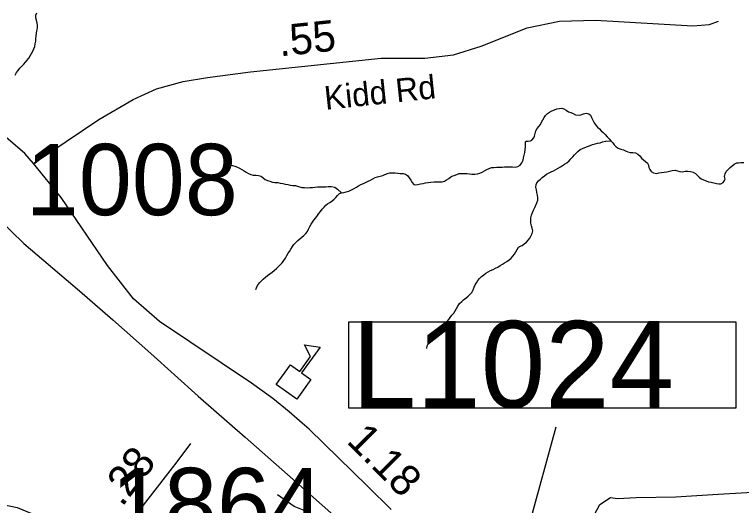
# Model space of a CAD drawing. Extents: x 1662474 to 1856135, y 779280 to 917889.
# Drawn here: x 1700764 to 1703701, y 859687 to 861669 of the extents above; entities that cross this region are included whole.
import ezdxf

# ---------------------------------------------------------------- set-up
doc = ezdxf.new("R2010")
doc.units = 0
for name, color, linetype in [('Cogo Default Point CELL', 7, 'Continuous'), ('Exist Cultural Educational Facility High CELL', 7, 'Continuous'), ('Exist Hydrographic Creek Single Shore', 7, 'Continuous'), ('Exist Railroad Mainline', 7, 'Continuous'), ('Exist Road Non-System Type 51', 7, 'Continuous'), ('Exist Road Primary Interstate Structure Cantilever Sign Number Label', 7, 'Continuous'), ('Exist Road Secondary Mileage Tenths English Label', 7, 'Continuous'), ('Exist Road Secondary Type 51 Attributed', 7, 'Continuous'), ('Exist Road Secondary Type 51 Label', 7, 'Continuous'), ('Prop DGN Element Guardrail', 7, 'Continuous')]:
    doc.layers.add(name, color=color, linetype=linetype)

msp = doc.modelspace()

# ---------------------------------------------------------------- linework, layer by layer
at = {"layer": 'Exist Cultural Educational Facility High CELL'}
msp.add_lwpolyline([(1701821.9, 860174.5), (1701879, 860254), (1701916.4, 860227.2), (1701960.2, 860288.2), (1701936.1, 860335.3), (1701999.2, 860326), (1701924.2, 860221.6), (1701961.6, 860194.7), (1701904.5, 860115.2)], close=True, dxfattribs=at)
at = {"layer": 'Exist Hydrographic Creek Single Shore'}
for points in [[(1700766.8, 861424.9), (1700772.9, 861434.4), (1700778.9, 861442.8), (1700786.2, 861452.5), (1700794.4, 861460.4), (1700801.8, 861468.5), (1700809, 861476.9), (1700815.9, 861484.6), (1700822.4, 861493.4), (1700828, 861502.4), (1700833.5, 861511.6), (1700838.8, 861521), (1700842.6, 861530.4), (1700846, 861540.2), (1700848.1, 861550.7), (1700849.8, 861561.4), (1700850.2, 861571.1), (1700851.2, 861582.4), (1700852.6, 861593.2), (1700854.8, 861603.9), (1700856.9, 861614.4), (1700857.4, 861625.5), (1700855.8, 861634.9), (1700853.1, 861646.2), (1700850.2, 861655.9), (1700849.8, 861666.4), (1700853.9, 861675.6)], [(1702084.9, 860949.4), (1702095.4, 860950.7), (1702104.8, 860952.6), (1702114.5, 860955.9), (1702125.8, 860960.7), (1702136.2, 860966.2), (1702145.5, 860972.5), (1702154.1, 860977.8), (1702163.9, 860982.8), (1702173.8, 860986.9), (1702183, 860990.9), (1702193, 860995.6), (1702202.9, 861000.1), (1702211.9, 861005.6), (1702221, 861010.3), (1702231.5, 861013.9), (1702241.2, 861016.1), (1702251.8, 861019.2), (1702260.9, 861022.9), (1702270.6, 861026.8), (1702280.9, 861029.4), (1702292.1, 861030.2), (1702301.9, 861029.2), (1702312.6, 861027.9), (1702322.9, 861027.1), (1702333.9, 861026.6), (1702343.4, 861024.8), (1702352.2, 861018.4), (1702359.1, 861009.8), (1702365.1, 861000.3), (1702370.4, 860990.6), (1702377.2, 860982.4), (1702382.8, 860980.9), (1702393.8, 860982.8), (1702404, 860984.8), (1702415, 860986.9), (1702425.2, 860988.8), (1702435.5, 860990.1), (1702447, 860991.9), (1702459.4, 860993.5), (1702470.4, 860993.5), (1702481.6, 860993.5), (1702492.1, 860993.8), (1702501.1, 860995.6), (1702510.2, 861001.4), (1702518.4, 861007.1), (1702526.8, 861013.9), (1702530.8, 861015.8), (1702540.8, 861019.5), (1702550.9, 861023.7), (1702561.1, 861026.6), (1702571.1, 861027.1), (1702581.6, 861027.4), (1702592.4, 861027.4), (1702602.6, 861026.3), (1702612.4, 861024.8), (1702623.9, 861024.8), (1702634.4, 861026.1), (1702644.9, 861028.9), (1702654.1, 861032.9), (1702663.8, 861038.1), (1702672.1, 861043.1), (1702681.4, 861047.6), (1702691.9, 861050.7), (1702702.4, 861052), (1702713.6, 861052.2), (1702723.4, 861052.2), (1702733.9, 861052.8), (1702744.4, 861053.9), (1702755.1, 861054.6), (1702766.1, 861054.1), (1702776.4, 861053.9), (1702787.1, 861053.3), (1702797.6, 861055.2), (1702807.6, 861060.9), (1702814.4, 861070.4), (1702818.9, 861080.4), (1702821, 861090.9), (1702822.9, 861101.4), (1702825.5, 861112.1), (1702827.5, 861123.4), (1702828.9, 861133.4), (1702829.4, 861144.7), (1702829.4, 861155.4), (1702831.5, 861157.5), (1702839.4, 861158.1), (1702849.6, 861159.6), (1702854.6, 861162.2), (1702862.2, 861170.6), (1702865.6, 861178), (1702868.2, 861188.5), (1702871.1, 861199), (1702876.6, 861208.7), (1702883.2, 861216.6), (1702888.8, 861225.5), (1702893.4, 861234.7), (1702898.4, 861244.1), (1702903.6, 861253.1), (1702910, 861261.4), (1702917.6, 861268.8)], [(1702917.6, 861268.8), (1702926.2, 861275.4), (1702935.6, 861280.6), (1702945.4, 861284.6), (1702955.1, 861287.9), (1702965.6, 861290.1), (1702975.9, 861290.6), (1702984, 861288.8), (1702993.1, 861283.2), (1703001.9, 861276.7), (1703011.8, 861273), (1703020.8, 861268.8), (1703031.5, 861264.3), (1703043, 861262.2), (1703053, 861264.6), (1703063.2, 861268.2), (1703074.5, 861271.4), (1703084.2, 861267.8), (1703091.9, 861262.2), (1703096, 861253.3), (1703101.5, 861243.1), (1703106.8, 861231.8), (1703112.4, 861221.8), (1703119.6, 861214.5), (1703127.5, 861206.9), (1703134.9, 861199.8), (1703143, 861192.2), (1703150.4, 861184.8), (1703159.2, 861175.6), (1703166.6, 861167.2), (1703173.8, 861159.4)], [(1703033, 861109.5), (1703041.5, 861117.1), (1703050.1, 861123.9), (1703058.8, 861128.6), (1703068.8, 861132.3), (1703079, 861136.2), (1703089.5, 861139.9), (1703100, 861143.6), (1703110.2, 861147.3), (1703119.9, 861149.9), (1703130.1, 861151.5), (1703140.6, 861154.9), (1703151.6, 861158.1), (1703153.2, 861158.1), (1703173.8, 861159.4)], [(1703173.8, 861159.4), (1703181.1, 861150.9), (1703187.6, 861143.1), (1703195, 861134.9), (1703203.1, 861129.4), (1703213.9, 861125.2), (1703225.1, 861122.1), (1703234.9, 861117.9), (1703242, 861114.5), (1703252, 861112.6), (1703262.4, 861112.1), (1703273.5, 861110.6), (1703282.6, 861105), (1703290.8, 861097.9), (1703297.6, 861089.3), (1703305, 861081.9), (1703314.1, 861076.2), (1703321.8, 861068.6), (1703325.4, 861061.2), (1703327.8, 861050.7), (1703330.9, 861043.4), (1703337.2, 861035.2), (1703346.1, 861029.2), (1703357.5, 861027.6), (1703367.6, 861029.4), (1703378.1, 861031.6), (1703389, 861032.9), (1703399.4, 861033.9), (1703411.2, 861036), (1703422, 861038.6), (1703434.1, 861040.2), (1703442.8, 861038.4), (1703452.8, 861035.2), (1703463, 861034.4), (1703473.8, 861037.1), (1703485, 861037.1), (1703496, 861035.2), (1703506.2, 861032.3), (1703516, 861027.4), (1703522.2, 861020.8), (1703530.6, 861012.6), (1703538.5, 861006.1), (1703548.2, 861001.1), (1703558.2, 860997.2), (1703568.2, 860993.8), (1703578.8, 860991.6), (1703589.5, 860989.8), (1703600, 860987.4), (1703609.9, 860984.8), (1703618.6, 860985.1), (1703627.2, 860991.1), (1703633.5, 860998.8), (1703634.9, 861003.8), (1703633.2, 861015), (1703635.1, 861025.5), (1703640.1, 861034.9), (1703647.5, 861043.9), (1703655.4, 861050.9), (1703663.8, 861058.1), (1703672.4, 861064.4), (1703682.4, 861069.9), (1703689.5, 861070.6), (1703698.9, 861070.9), (1703710.5, 861071.7)], [(1701610.2, 861101.6), (1701615.9, 861086.7), (1701618.8, 861075.6), (1701623.1, 861066.4), (1701632.9, 861061.2), (1701644.8, 861059.1), (1701654.6, 861057), (1701664.9, 861053.1), (1701673.9, 861048.9), (1701683, 861043.6), (1701691.9, 861037.6), (1701700.4, 861032.1), (1701709.2, 861027.4), (1701719, 861022.6), (1701729, 861020.2), (1701740.2, 861020.2), (1701750.2, 861019.2), (1701761.2, 861016.1), (1701768.6, 861009.2), (1701777, 861002.9), (1701786.1, 860999), (1701796.4, 860995.9), (1701806.6, 860991.9), (1701816.6, 860990.3), (1701827.6, 860990.1), (1701837.9, 860988.5), (1701848.1, 860987.2), (1701858.1, 860984.6), (1701868.2, 860982.4), (1701878.2, 860980.1), (1701888.8, 860978), (1701899, 860978), (1701911.9, 860975.1), (1701925.5, 860970.6), (1701936.2, 860970.1), (1701946.2, 860969.6), (1701958, 860970.4), (1701968, 860971.2), (1701978, 860971.9), (1701988.5, 860973), (1701999, 860973.2), (1702010.5, 860973.2), (1702022.1, 860973.6), (1702032.1, 860974.1), (1702043.6, 860974.6), (1702058.4, 860971.7), (1702069.4, 860964.1), (1702084.9, 860949.4)], [(1702430.8, 860320.6), (1702431.8, 860330.6), (1702435.5, 860339.8), (1702441.5, 860349.4), (1702448.4, 860357.3), (1702455.9, 860365.7), (1702463.2, 860374.1), (1702470.9, 860381.4), (1702478.2, 860388), (1702486.4, 860395.4), (1702493.2, 860401.9), (1702500.2, 860410.1), (1702506.9, 860420.3), (1702512.6, 860429.5), (1702518.9, 860437.1), (1702524.4, 860445.8), (1702531.5, 860454.7), (1702538.6, 860463.6), (1702544.1, 860472.5), (1702549.4, 860482), (1702555.1, 860491.9), (1702562.5, 860501.9), (1702571.1, 860509.8), (1702578.8, 860516.9), (1702588.5, 860525), (1702596.9, 860531.6), (1702604.2, 860538.1), (1702611.5, 860546.8), (1702617.1, 860557.1), (1702621.8, 860567.8), (1702625.5, 860577), (1702630.2, 860585.9), (1702635.8, 860595.1), (1702642.8, 860602.7), (1702651.5, 860610.8), (1702660.4, 860618.4), (1702669.2, 860624.8), (1702678.2, 860629.8), (1702687.9, 860635.2), (1702697.9, 860639.4), (1702707.6, 860644.4), (1702717.1, 860649.4), (1702726.8, 860655.2), (1702736.2, 860660.4), (1702744.4, 860665.7), (1702753.8, 860672), (1702763.2, 860678.3), (1702770.9, 860685.1), (1702777.4, 860692.8), (1702784.8, 860701.9), (1702790, 860711.1), (1702795.2, 860720.2), (1702801.2, 860729.4), (1702805.2, 860732.4), (1702814.8, 860736.6), (1702823.9, 860742.6), (1702832.2, 860750.4), (1702839.9, 860758.1), (1702845.9, 860766.5), (1702850.9, 860774.6), (1702856.4, 860785.1), (1702857.8, 860795.9), (1702856.1, 860806.6), (1702852.5, 860816.3), (1702850.1, 860826.6), (1702849.9, 860837.3), (1702850.6, 860848.6), (1702852.8, 860859.4), (1702856.8, 860869.9), (1702861.4, 860879.1), (1702865.9, 860889.8), (1702870.1, 860899.8), (1702874.2, 860909), (1702878.5, 860919.2), (1702878.8, 860929.2), (1702877.1, 860939.9), (1702874.8, 860951), (1702872.8, 860960.9), (1702870.9, 860971.7), (1702871.4, 860982.4), (1702874.2, 860989), (1702881.6, 860996.9), (1702888.8, 861004.5), (1702896.4, 861010.8), (1702905.2, 861018.2), (1702913.9, 861023.9), (1702924.1, 861029.4), (1702932.8, 861034.2), (1702942.2, 861038.4), (1702952, 861043.6), (1702961.4, 861049.1), (1702969.8, 861054.4), (1702978.8, 861059.9), (1702986.6, 861064.4), (1702996.2, 861070.6), (1703004.8, 861077.8), (1703012.4, 861086.4), (1703019.6, 861094.8), (1703026.2, 861102.1), (1703033, 861109.5)], [(1701739.8, 860558.6), (1701743.9, 860568.9), (1701748.6, 860578.3), (1701755.5, 860586.9), (1701762, 860594.1), (1701769.4, 860600.9), (1701778, 860609), (1701786.1, 860615.8), (1701795.4, 860621.9), (1701804.8, 860628.4), (1701813.8, 860635.5), (1701822.4, 860642.9), (1701829.5, 860650.2), (1701837.9, 860658.3), (1701846, 860666.8), (1701852.5, 860675.7), (1701859.1, 860685.1), (1701864.6, 860695.4), (1701870.1, 860704.8), (1701874.9, 860712.7), (1701880.9, 860722.1), (1701886.9, 860732.1), (1701893.2, 860740.2), (1701901.1, 860748.6), (1701908.5, 860756), (1701916.9, 860762.8), (1701925.5, 860769.6), (1701933.4, 860776.9), (1701940.8, 860784.6), (1701947.9, 860793.5), (1701952, 860802.9), (1701957, 860812.7), (1701963, 860822.6), (1701968.5, 860830.8), (1701974.1, 860839.2), (1701981.1, 860848.4), (1701988, 860857.2), (1701994.2, 860865.7), (1702001.1, 860873.6), (1702007.4, 860882.5), (1702015, 860890.6), (1702022.4, 860898.8), (1702029.1, 860905.1), (1702038.1, 860910.6), (1702047.2, 860916.3), (1702055.4, 860922.9), (1702062, 860930.2), (1702068.8, 860938.1), (1702077.2, 860945.8), (1702084.9, 860949.4)]]:
    msp.add_lwpolyline(points, dxfattribs=at)
at = {"layer": 'Exist Railroad Mainline'}
msp.add_lwpolyline([(1700699.3, 860843.2), (1700802.2, 860744.1), (1701026.3, 860553.7), (1701161, 860436.1), (1701315.5, 860300.3), (1701505.7, 860128.1), (1701695.9, 859962.2), (1701935.6, 859751.5), (1702161.5, 859551)], dxfattribs=at)
at = {"layer": 'Exist Road Non-System Type 51'}
for points in [[(1702800.5, 859154.4), (1702920.2, 859325.6), (1702992.6, 859442.2), (1703066, 859571.6), (1703129.7, 859690.7), (1703172.5, 859718.9), (1703201.2, 859714.2), (1703276.1, 859718.2), (1703436.7, 859721.8), (1703520.8, 859726.1), (1703607, 859732.4), (1703793.3, 859742.6), (1703883.5, 859746.8), (1704009.8, 859760.3)], [(1702381.9, 859575.2), (1702354.4, 859539.4), (1702315.2, 859460.9), (1702293.4, 859432.2), (1702276.1, 859417), (1702256.1, 859422.8), (1702231.4, 859440.9), (1702062.4, 859581.4), (1701954.8, 859658.4), (1701894.6, 859682.2), (1701826.9, 859728.9)]]:
    msp.add_lwpolyline(points, dxfattribs=at)
at = {"layer": 'Exist Road Primary Interstate Structure Cantilever Sign Number Label'}
msp.add_line((1701713.8, 855525.5), (1702953.2, 860004), dxfattribs=at)
msp.add_lwpolyline([(1702115, 860428.6), (1703678, 860428.6), (1703678, 860079.7), (1702115, 860079.7)], close=True, dxfattribs=at)
at = {"layer": 'Exist Road Secondary Type 51 Attributed'}
for points in [[(1700840.3, 861067.4), (1701104.8, 861245), (1701243.7, 861325.8), (1701337.8, 861369.4), (1701445.7, 861399.2), (1701544.3, 861415.3), (1701717.1, 861437.9), (1702245.6, 861493.4), (1702422.4, 861492.9), (1702537.3, 861505.7), (1702649.6, 861541.6), (1702835.6, 861615), (1702966.4, 861642.4), (1703111, 861647), (1703505.4, 861624.1), (1703571.9, 861628.6), (1703608.6, 861642.4)], [(1700840.3, 861067.4), (1700806, 861107.4), (1700710.9, 861189.7), (1700646.6, 861234.9), (1700550.3, 861286.1), (1700467.9, 861322.6), (1700389.5, 861353.8)], [(1701926, 860019.3), (1701873.4, 860065), (1701808.5, 860118.2), (1701722.4, 860180.1), (1701349.7, 860429.3), (1701245.2, 860521), (1701140.6, 860655.5), (1700952.9, 860930.7), (1700840.3, 861067.4)], [(1702286, 859669.6), (1702191.1, 859764.8), (1701955.1, 859994.2), (1701926, 860019.3)], [(1700235.4, 859785.5), (1700270, 859765.6), (1700297.2, 859755.6), (1700337.7, 859743.6), (1700496.5, 859727), (1700604.1, 859713.7), (1700689.6, 859696.3), (1700775.4, 859678.2), (1700837.4, 859652.8), (1700909.1, 859619.8), (1700979.3, 859590.2), (1701089.1, 859545.4), (1701112.3, 859539.2), (1701131.7, 859537.5), (1701149.4, 859537.5), (1701163, 859542), (1701180.7, 859553.2), (1701192.2, 859564.4), (1701295.1, 859699.9), (1701421.9, 859863.1), (1701476.7, 859936.4)]]:
    msp.add_lwpolyline(points, dxfattribs=at)

# ---------------------------------------------------------------- texts
at = {"layer": 'Cogo Default Point CELL'}
for s, p in [('1008', (1700809.7, 860858.8)), ('1864', (1701154.4, 859550.3))]:
    msp.add_text(s, height=288, dxfattribs=at).set_placement(p)
at = {"layer": 'Exist Road Primary Interstate Structure Cantilever Sign Number Label'}
msp.add_text('L1024', height=350, dxfattribs=at).set_placement((1702127.5, 860081.7))
at = {"layer": 'Exist Road Secondary Mileage Tenths English Label'}
msp.add_text('.55', height=125, rotation=5.9932, dxfattribs=at).set_placement((1701836.4, 861499.9))
at = {"layer": 'Exist Road Secondary Type 51 Label'}
msp.add_text('Kidd Rd', height=95, rotation=5.994, dxfattribs=at).set_placement((1702020.8, 861284.2))
at = {"layer": 'Prop DGN Element Guardrail'}
for s, rotation, p in [('1.18', 314.9132, (1702101.9, 859942.8)), ('.28', 52.1535, (1701198.4, 859677.3))]:
    msp.add_text(s, height=125, rotation=rotation, dxfattribs=at).set_placement(p)

doc.saveas('drawing.dxf')
